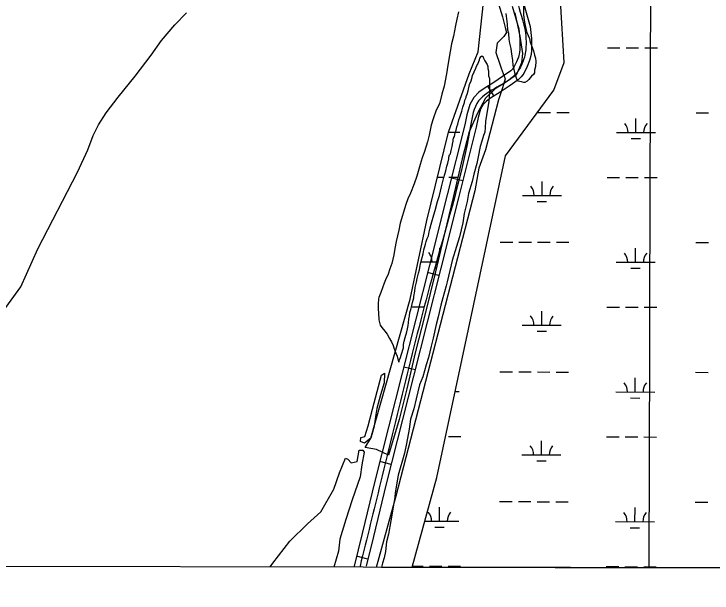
# Model space of a CAD drawing. Extents: x 3180038 to 3217926, y 922069 to 947485.
# Drawn here: x 3185244 to 3187035, y 927448 to 928933 of the extents above; entities that cross this region are included whole.
import ezdxf

# ---------------------------------------------------------------- set-up
doc = ezdxf.new("R2010")
doc.units = 0
for name, color, linetype in [('V-GRID-FRAM', 7, 'Continuous'), ('V-GRID-MAJR', 7, 'Continuous'), ('V-ROAD-CNTR', 7, 'Continuous'), ('V-SITE-VEGE', 7, 'Continuous'), ('V-TOPO-SHOR', 7, 'Continuous'), ('V-WETL-SWMP', 7, 'Continuous')]:
    doc.layers.add(name, color=color, linetype=linetype)

msp = doc.modelspace()

# ---------------------------------------------------------------- linework, layer by layer
at = {"layer": 'V-GRID-FRAM'}
msp.add_lwpolyline([(3184312.7, 945707.9), (3215616.6, 945637.4), (3215583.5, 927448.1), (3184263.7, 927518.7), (3184312.7, 945707.9)], dxfattribs=at)
at = {"layer": 'V-GRID-MAJR'}
msp.add_spline([(3186873.7, 927512.8), (3186889.6, 933574.8), (3186905.4, 939637.9), (3186921.3, 945701), (3186921.3, 945702.1)], degree=3, dxfattribs=at)
at = {"layer": 'V-ROAD-CNTR'}
for p, q in [((3186475.5, 928722.6), (3186459.4, 928747.9)), ((3186395.4, 928505), (3186366.3, 928512.3)), ((3186334.2, 928262.6), (3186305.1, 928269.9)), ((3186272.9, 928020.2), (3186243.8, 928027.5)), ((3186211.7, 927777.8), (3186182.6, 927785.2)), ((3186151.7, 927535.2), (3186122.6, 927542.4))]:
    msp.add_line(p, q, dxfattribs=at)
for points in [[(3186551.1, 928961), (3186568.6, 928900.7), (3186572.1, 928870.5), (3186571.9, 928840.6), (3186570.5, 928829.4), (3186566.7, 928813.6), (3186560.9, 928798.2), (3186552.1, 928780.8), (3186545.6, 928771.8), (3186537.6, 928764.2), (3186514.1, 928747.8), (3186491.2, 928732.6), (3186466.8, 928717.1), (3186456.4, 928709.5), (3186448, 928700.9), (3186441.2, 928689.4), (3186435, 928667.4), (3186430.1, 928642.6), (3186384.5, 928461.8), (3186339, 928281.3), (3186269, 928004.7), (3186199.1, 927728.1), (3186166.1, 927593.5), (3186147.2, 927516.9)], [(3186522, 928953.6), (3186539.1, 928894.7), (3186542, 928868.9), (3186541.9, 928842.5), (3186541, 928834.8), (3186538, 928822.5), (3186533.4, 928810.3), (3186526.4, 928796.4), (3186522.9, 928791.7), (3186518.6, 928787.5), (3186497.2, 928772.6), (3186474.8, 928757.7), (3186449.9, 928741.9), (3186436.7, 928732.3), (3186424, 928719.3), (3186413.4, 928701.2), (3186405.9, 928674.4), (3186400.8, 928649.3), (3186355.4, 928469.1), (3186309.9, 928288.7), (3186239.9, 928012), (3186170, 927735.3), (3186137, 927600.7), (3186116.3, 927517)]]:
    msp.add_lwpolyline(points, dxfattribs=at)
msp.add_spline([(3186882.4, 930447.7), (3186793.2, 930090.3), (3186708.8, 929741.4), (3186626.9, 929436.6), (3186558.7, 929183.3), (3186533.2, 929080.3), (3186532.3, 928977.4), (3186553.9, 928897.7), (3186556.9, 928841.6), (3186547.1, 928804.2), (3186528.1, 928775.9), (3186483, 928745.1), (3186436, 928710.1), (3186415.4, 928646), (3186324.4, 928285), (3186184.5, 927731.7), (3186131.7, 927517)], degree=3, dxfattribs=at)
at = {"layer": 'V-SITE-VEGE'}
for p, q in [((3186551.1, 929014.6), (3186551.2, 928932.1)), ((3186384, 928938.5), (3186380, 928920.1)), ((3186380, 928920.1), (3186376.8, 928903.3)), ((3186510.4, 928907.2), (3186506.3, 928934.4)), ((3186551.2, 928932.1), (3186552.8, 928917.6)), ((3186376.8, 928903.3), (3186371.3, 928876)), ((3186511.2, 928892), (3186510.4, 928907.2)), ((3186552.8, 928917.6), (3186554.4, 928908)), ((3186554.4, 928908), (3186557.6, 928896)), ((3186513.6, 928883.2), (3186511.2, 928892)), ((3186514.4, 928868.8), (3186513.6, 928883.2)), ((3186557.6, 928896), (3186560, 928885.6)), ((3186560, 928885.6), (3186566.4, 928870.4)), ((3186371.3, 928876), (3186366.5, 928856.8)), ((3186516, 928858.3), (3186514.4, 928868.8)), ((3186566.4, 928870.4), (3186568.1, 928860.8)), ((3186366.5, 928856.8), (3186363.3, 928836.8)), ((3186519.2, 928844.7), (3186516, 928858.3)), ((3186568.1, 928860.8), (3186574.5, 928845.6)), ((3186363.3, 928836.8), (3186356.9, 928802.3)), ((3186520, 928836.7), (3186519.2, 928844.7)), ((3186522.4, 928824.7), (3186520, 928836.7)), ((3186574.5, 928845.6), (3186576.9, 928838.4)), ((3186576.9, 928838.4), (3186579.3, 928828)), ((3186434.6, 928807.2), (3186438.6, 928816)), ((3186438.6, 928816), (3186439.4, 928820)), ((3186439.4, 928820), (3186442.6, 928824)), ((3186442.6, 928824), (3186444.2, 928825.6)), ((3186444.2, 928825.6), (3186447.4, 928823.2)), ((3186447.4, 928823.2), (3186448.2, 928820)), ((3186448.2, 928820), (3186452.2, 928812.8)), ((3186452.2, 928812.8), (3186457.8, 928804)), ((3186524, 928815.1), (3186522.4, 928824.7)), ((3186524.8, 928801.5), (3186524, 928815.1)), ((3186579.3, 928828), (3186581.7, 928820)), ((3186581.7, 928820), (3186582.5, 928811.1)), ((3186582.5, 928811.1), (3186581.7, 928798.3)), ((3186356.9, 928802.3), (3186353.7, 928779.9)), ((3186425, 928784.8), (3186429, 928794.4)), ((3186429, 928794.4), (3186431.4, 928800.8)), ((3186431.4, 928800.8), (3186433.8, 928804.8)), ((3186433.8, 928804.8), (3186434.6, 928807.2)), ((3186457.8, 928804), (3186458.6, 928800.8)), ((3186458.6, 928800.8), (3186459.4, 928798.4)), ((3186459.4, 928798.4), (3186459.4, 928793.6)), ((3186459.4, 928793.6), (3186461, 928787.2)), ((3186526.5, 928795.1), (3186524.8, 928801.5)), ((3186529.7, 928779.1), (3186526.5, 928795.1)), ((3186581.7, 928798.3), (3186579.3, 928789.5)), ((3186353.7, 928779.9), (3186347.3, 928747.9)), ((3186420.2, 928775.2), (3186425, 928784.8)), ((3186461, 928787.2), (3186461.8, 928774.4)), ((3186533.7, 928766.3), (3186529.7, 928779.1)), ((3186576.9, 928778.3), (3186572.1, 928773.5)), ((3186579.3, 928782.3), (3186576.9, 928778.3)), ((3186579.3, 928789.5), (3186579.3, 928782.3)), ((3186413, 928752.7), (3186417, 928761.5)), ((3186417, 928761.5), (3186419.4, 928771.2)), ((3186419.4, 928771.2), (3186420.2, 928775.2)), ((3186461.8, 928774.4), (3186464.2, 928768)), ((3186464.2, 928768), (3186464.3, 928731.1)), ((3186537.7, 928760.7), (3186533.7, 928766.3)), ((3186545.7, 928759.1), (3186537.7, 928760.7)), ((3186552.1, 928757.5), (3186545.7, 928759.1)), ((3186554.5, 928757.5), (3186552.1, 928757.5)), ((3186560.9, 928760.7), (3186554.5, 928757.5)), ((3186564.9, 928765.5), (3186560.9, 928760.7)), ((3186572.1, 928773.5), (3186564.9, 928765.5)), ((3186347.3, 928747.9), (3186341.7, 928727.8)), ((3186409, 928735.9), (3186413, 928752.7)), ((3186341.7, 928727.8), (3186335.3, 928703)), ((3186404.2, 928721.5), (3186406.6, 928727.9)), ((3186406.6, 928727.9), (3186409, 928735.9)), ((3186464.3, 928731.1), (3186461.9, 928708.7)), ((3186395.4, 928694.2), (3186399.4, 928706.3)), ((3186399.4, 928706.3), (3186401, 928711.9)), ((3186401, 928711.9), (3186404.2, 928719.1)), ((3186404.2, 928719.1), (3186404.2, 928721.5)), ((3186461.9, 928708.7), (3186458.7, 928688.7)), ((3186327.3, 928686.2), (3186319.4, 928664.6)), ((3186335.3, 928703), (3186327.3, 928686.2)), ((3186393, 928683.8), (3186395.4, 928694.2)), ((3186458.7, 928688.7), (3186453.9, 928657.4)), ((3186385, 928661.4), (3186388.2, 928668.6)), ((3186388.2, 928668.6), (3186393, 928683.8)), ((3186319.4, 928664.6), (3186314.6, 928647.7)), ((3186380.2, 928643.8), (3186382.6, 928651)), ((3186382.6, 928651), (3186385, 928661.4)), ((3186453.9, 928657.4), (3186453.1, 928642.2)), ((3186314.6, 928647.7), (3186309, 928622.1)), ((3186376.2, 928628.6), (3186378.6, 928635)), ((3186378.6, 928635), (3186380.2, 928643.8)), ((3186453.1, 928642.2), (3186452.3, 928630.2)), ((3186309, 928622.1), (3186305, 928605.3)), ((3186370.6, 928610.1), (3186371.4, 928614.9)), ((3186371.4, 928614.9), (3186373.8, 928618.9)), ((3186373.8, 928618.9), (3186376.2, 928628.6)), ((3186448.3, 928621.4), (3186444.3, 928607)), ((3186452.3, 928630.2), (3186448.3, 928621.4)), ((3186305, 928605.3), (3186297, 928580.4)), ((3186368.3, 928593.3), (3186369.1, 928598.9)), ((3186369.1, 928598.9), (3186370.7, 928606.9)), ((3186370.7, 928606.9), (3186370.6, 928610.1)), ((3186444.3, 928607), (3186440.3, 928593.4)), ((3186297, 928580.4), (3186291.4, 928564.4)), ((3186363.5, 928574.9), (3186365.9, 928582.9)), ((3186365.9, 928582.9), (3186368.3, 928593.3)), ((3186440.3, 928593.4), (3186434.8, 928566.9)), ((3186291.4, 928564.4), (3186285.8, 928546.8)), ((3186357.1, 928550.9), (3186359.5, 928561.3)), ((3186359.5, 928566.1), (3186361.1, 928571.7)), ((3186359.5, 928561.3), (3186359.5, 928566.1)), ((3186361.1, 928571.7), (3186363.5, 928574.9)), ((3186434.8, 928566.9), (3186431.6, 928550.1)), ((3186285.8, 928546.8), (3186277.8, 928517.2)), ((3186351.5, 928530.8), (3186354.7, 928542.8)), ((3186354.7, 928542.8), (3186357.1, 928550.9)), ((3186431.6, 928550.1), (3186423.6, 928522.1)), ((3186349.1, 928522.8), (3186351.5, 928530.8)), ((3186277.8, 928517.2), (3186270.6, 928497.9)), ((3186341.1, 928490), (3186346.7, 928514)), ((3186346.7, 928514), (3186349.1, 928522.8)), ((3186423.6, 928522.1), (3186419.6, 928503.6)), ((3186270.6, 928497.9), (3186261, 928473.9)), ((3186335.5, 928467.5), (3186341.1, 928490)), ((3186419.6, 928503.6), (3186410, 928473.2)), ((3186261, 928473.9), (3186254.6, 928459.5)), ((3186410, 928473.2), (3186406.8, 928452.4)), ((3186254.6, 928459.5), (3186249, 928444.3)), ((3186330.7, 928452.3), (3186335.5, 928467.5)), ((3186249, 928444.3), (3186234.6, 928397)), ((3186324.3, 928429.1), (3186330.7, 928452.3)), ((3186406.8, 928452.4), (3186398.8, 928421.1)), ((3186314.7, 928393.8), (3186321.1, 928417.9)), ((3186321.1, 928417.9), (3186324.3, 928429.1)), ((3186398.8, 928421.1), (3186395.6, 928397.9)), ((3186234.6, 928397), (3186231.5, 928378.6)), ((3186310.7, 928381), (3186314.7, 928393.8)), ((3186395.6, 928397.9), (3186386.8, 928361.9)), ((3186231.5, 928378.6), (3186224.3, 928349.7)), ((3186303.6, 928357.8), (3186307.6, 928364.2)), ((3186307.6, 928364.2), (3186309.1, 928374.6)), ((3186309.1, 928374.6), (3186310.7, 928381)), ((3186224.3, 928349.7), (3186221.1, 928332.1)), ((3186299.6, 928342.6), (3186301.2, 928349.8)), ((3186301.2, 928349.8), (3186303.6, 928357.8)), ((3186386.8, 928361.9), (3186379.7, 928337)), ((3186221.1, 928332.1), (3186218.7, 928315.3)), ((3186294, 928317.7), (3186295.6, 928328.2)), ((3186295.6, 928328.2), (3186299.6, 928342.6)), ((3186379.7, 928337), (3186368.5, 928301)), ((3186218.7, 928315.3), (3186213.1, 928292.9)), ((3186287.6, 928296.1), (3186294, 928317.7)), ((3186213.1, 928292.9), (3186208.3, 928279.2)), ((3186286, 928288.1), (3186287.6, 928296.1)), ((3186368.5, 928301), (3186365.3, 928289.8)), ((3186208.3, 928279.2), (3186204.3, 928265.6)), ((3186282, 928268.9), (3186284.4, 928276.9)), ((3186284.4, 928276.9), (3186286, 928288.1)), ((3186365.3, 928289.8), (3186355.7, 928246.5)), ((3186204.3, 928265.6), (3186197.1, 928251.2)), ((3186278, 928254.5), (3186282, 928268.9)), ((3186193.9, 928243.2), (3186185.1, 928219.1)), ((3186197.1, 928251.2), (3186193.9, 928243.2)), ((3186273.2, 928232), (3186276.4, 928245.6)), ((3186276.4, 928245.6), (3186278, 928254.5)), ((3186355.7, 928246.5), (3186352.5, 928236.1)), ((3186270, 928208.8), (3186272.4, 928222.4)), ((3186272.4, 928222.4), (3186273.2, 928232)), ((3186352.5, 928236.1), (3186344.5, 928205.6)), ((3186179.5, 928202.3), (3186177.9, 928188.7)), ((3186180.3, 928206.3), (3186179.5, 928202.3)), ((3186185.1, 928219.1), (3186180.3, 928206.3)), ((3186266.8, 928193.6), (3186270, 928204.8)), ((3186270, 928204.8), (3186270, 928208.8)), ((3186344.5, 928205.6), (3186338.9, 928186.4)), ((3186177.9, 928188.7), (3186177.9, 928175.9)), ((3186262, 928175.2), (3186264.4, 928185.6)), ((3186264.4, 928185.6), (3186266.8, 928193.6)), ((3186338.9, 928186.4), (3186332.5, 928156.8)), ((3186177.9, 928175.9), (3186179.5, 928167.1)), ((3186179.5, 928167.1), (3186179.6, 928148.7)), ((3186258.8, 928158.3), (3186259.6, 928167.9)), ((3186259.6, 928167.9), (3186262, 928175.2)), ((3186179.6, 928148.7), (3186183.6, 928135.1)), ((3186256.5, 928140.7), (3186257.2, 928151.1)), ((3186257.2, 928151.1), (3186258.8, 928158.3)), ((3186332.5, 928156.8), (3186326.9, 928136.8)), ((3186183.6, 928135.1), (3186187.6, 928129.4)), ((3186253.3, 928125.5), (3186254.9, 928134.3)), ((3186254.9, 928134.3), (3186256.5, 928140.7)), ((3186326.9, 928136.8), (3186319, 928101.5)), ((3186187.6, 928129.4), (3186195.6, 928119.8)), ((3186195.6, 928119.8), (3186201.2, 928111.8)), ((3186247.7, 928103.9), (3186251.7, 928118.3)), ((3186251.7, 928118.3), (3186253.3, 928125.5)), ((3186201.2, 928111.8), (3186207.6, 928100.6)), ((3186207.6, 928100.6), (3186212.4, 928092.6)), ((3186245.3, 928094.2), (3186247.7, 928103.9)), ((3186319, 928101.5), (3186314.2, 928081.5)), ((3186212.4, 928092.6), (3186216.4, 928083)), ((3186216.4, 928083), (3186218.9, 928076.6)), ((3186242.9, 928076.6), (3186243.7, 928085.4)), ((3186243.7, 928085.4), (3186245.3, 928094.2)), ((3186314.2, 928081.5), (3186307.8, 928052.6)), ((3186218.9, 928076.6), (3186223.7, 928063)), ((3186223.7, 928063), (3186226.9, 928055.8)), ((3186237.3, 928058.2), (3186242.9, 928076.6)), ((3186226.9, 928055.8), (3186229.9, 928044.4)), ((3186229.9, 928044.4), (3186230.1, 928043.8)), ((3186230.1, 928043.8), (3186231, 928040.7)), ((3186231.7, 928040.6), (3186231.8, 928044.6)), ((3186231.8, 928044.6), (3186235.7, 928051.8)), ((3186235.7, 928051.8), (3186237.3, 928058.2)), ((3186307.8, 928052.6), (3186301.4, 928033.4)), ((3186231, 928040.7), (3186231.7, 928040.6)), ((3186301.4, 928033.4), (3186292.6, 928003)), ((3186292.6, 928003), (3186284.6, 927982.1)), ((3186284.6, 927982.1), (3186275.8, 927946.1)), ((3186275.8, 927946.1), (3186270.2, 927920.5)), ((3186270.2, 927920.5), (3186261.4, 927894)), ((3186261.4, 927894), (3186257.4, 927868.4)), ((3186257.4, 927868.4), (3186251.1, 927831.5)), ((3186251.1, 927831.5), (3186245.5, 927806.7)), ((3186245.5, 927806.7), (3186229.5, 927750.6)), ((3186229.5, 927750.6), (3186222.3, 927705)), ((3186222.3, 927705), (3186220.7, 927693.8)), ((3186220.7, 927693.8), (3186215.1, 927657.7)), ((3186215.1, 927657.7), (3186211.2, 927633.7)), ((3186211.2, 927633.7), (3186204.8, 927599.2)), ((3186204.8, 927599.2), (3186200, 927579.2)), ((3186200, 927579.2), (3186196.8, 927554.4)), ((3186196.8, 927554.4), (3186193.6, 927538.4)), ((3186189.6, 927524.8), (3186187, 927514.4)), ((3186193.6, 927538.4), (3186189.6, 927524.8)), ((3186187, 927514.4), (3191273, 927502.9))]:
    msp.add_line(p, q, dxfattribs=at)
at = {"layer": 'V-TOPO-SHOR'}
for points in [[(3186487.3, 928959.6), (3186497.5, 928925.9), (3186504.2, 928898.8), (3186507.6, 928885.3), (3186500.8, 928875.2), (3186484, 928858.3), (3186480.6, 928834.7), (3186490.7, 928804.3), (3186494.1, 928794.1), (3186504.2, 928767.1), (3186497.5, 928743.5), (3186487.3, 928713.1), (3186453.6, 928584.7), (3186436.7, 928537.4), (3186426.5, 928480), (3186223.9, 927696.3), (3186173.2, 927513.9)], [(3185203.7, 928155.7), (3185261.1, 928233.4), (3185305.1, 928331.3), (3185406.4, 928527.3), (3185433.4, 928584.7), (3185446.9, 928621.9), (3185460.4, 928648.9), (3185480.7, 928679.3), (3185511.1, 928719.8), (3185555, 928773.9), (3185595.6, 928827.9), (3185622.6, 928865.1), (3185656.4, 928905.6), (3185686.8, 928936)], [(3186194.4, 928011.7), (3186193.8, 927987.3), (3186184.3, 927956.2), (3186175.1, 927921.7), (3186172.5, 927906), (3186167.7, 927875.9), (3186159.1, 927845.4), (3186142.8, 927832.9), (3186132.7, 927837), (3186133.8, 927847.1), (3186144.5, 927849.9), (3186152.9, 927876.8), (3186163.4, 927919.7), (3186175.8, 927964.8), (3186186.9, 928006.5), (3186194.4, 928011.7)], [(3186079.1, 927756.6), (3186094.1, 927794.3), (3186100.3, 927791.1), (3186109.3, 927781.9), (3186124, 927785.6), (3186129.7, 927814.7), (3186138.7, 927814.7), (3186142.3, 927809.1), (3186136.4, 927776.7), (3186132.1, 927746.1), (3186111.7, 927687.5), (3186095.4, 927636.9), (3186080.1, 927586.6), (3186076.9, 927555.6), (3186064.3, 927514.7)], [(3185900.9, 927515), (3185908.2, 927524.3), (3185951.6, 927581), (3185996.7, 927625.3), (3186031.4, 927656.7), (3186064.4, 927714.6), (3186079.1, 927756.6)]]:
    msp.add_lwpolyline(points, dxfattribs=at)
at = {"layer": 'V-WETL-SWMP'}
for p, q in [((3186435, 928836), (3186448.2, 928962.4)), ((3186655.4, 928808.4), (3186646.5, 928967.7)), ((3186528.7, 928936.3), (3186541.9, 928876.2)), ((3186541.9, 928876.2), (3186548.9, 928832.1)), ((3186411.8, 928779.6), (3186435, 928836)), ((3186548.9, 928832.1), (3186546.2, 928807.5)), ((3186766.6, 928846.5), (3186798.6, 928846.5)), ((3186814.6, 928846.4), (3186846.6, 928846.4)), ((3186862.6, 928846.3), (3186894.6, 928846.3)), ((3186546.2, 928807.5), (3186532.1, 928776.1)), ((3186628.8, 928737.6), (3186655.4, 928808.4)), ((3186358.7, 928629.9), (3186411.8, 928779.6)), ((3186532.1, 928776.1), (3186507.9, 928759.2)), ((3186507.9, 928759.2), (3186478.4, 928740.9)), ((3186478.4, 928740.9), (3186454.1, 928717.1)), ((3186505, 928569.4), (3186628.8, 928737.6)), ((3186454.1, 928717.1), (3186433.1, 928679)), ((3186433.1, 928679), (3186412, 928631.1)), ((3186588.3, 928680.4), (3186620.3, 928680.4)), ((3186636.3, 928680.3), (3186668.3, 928680.3)), ((3186994.2, 928679.5), (3187026.2, 928679.5)), ((3186839.5, 928629.1), (3186839.6, 928665.1)), ((3186303, 928403.3), (3186358.7, 928629.9)), ((3186358.8, 928630.2), (3186387.6, 928630.2)), ((3186412, 928631.1), (3186393.8, 928561.4)), ((3186789.5, 928629.2), (3186889.5, 928629)), ((3186827.5, 928613.7), (3186851.5, 928613.7)), ((3186329.2, 927744.8), (3186505, 928569.4)), ((3186393.8, 928561.4), (3186370.8, 928462.7)), ((3186330.4, 928514.9), (3186343.9, 928514.8)), ((3186359.9, 928514.8), (3186382.9, 928514.7)), ((3186765.8, 928513.9), (3186797.8, 928513.8)), ((3186813.8, 928513.8), (3186845.8, 928513.7)), ((3186861.8, 928513.7), (3186893.8, 928513.6)), ((3186598.7, 928467.8), (3186598.7, 928503.8)), ((3186370.8, 928462.7), (3186348.6, 928370.5)), ((3186548.7, 928467.9), (3186648.7, 928467.7)), ((3186586.6, 928452.4), (3186610.6, 928452.4)), ((3186260.4, 928201.6), (3186303, 928403.3)), ((3186348.6, 928370.5), (3186325.8, 928271.9)), ((3186491.5, 928348), (3186523.5, 928347.9)), ((3186539.5, 928347.9), (3186571.5, 928347.8)), ((3186587.5, 928347.8), (3186619.5, 928347.7)), ((3186635.5, 928347.7), (3186667.5, 928347.6)), ((3186993.5, 928346.9), (3187025.5, 928346.8)), ((3186336.9, 928319.7), (3186336.9, 928333.6)), ((3186838.7, 928296.5), (3186838.8, 928332.5)), ((3186286.8, 928297.7), (3186331.8, 928297.6)), ((3186788.7, 928296.6), (3186888.7, 928296.3)), ((3186324.8, 928282.2), (3186328.2, 928282.2)), ((3186826.7, 928281.1), (3186850.7, 928281)), ((3186325.8, 928271.9), (3186297.8, 928160.4)), ((3186159.1, 927845.5), (3186260.4, 928201.6)), ((3186263.2, 928182.3), (3186295.2, 928182.3)), ((3186597.9, 928135.1), (3186598, 928171.1)), ((3186765.1, 928181.2), (3186797.1, 928181.1)), ((3186813.1, 928181.1), (3186845.1, 928181)), ((3186861.1, 928181), (3186893.1, 928180.9)), ((3186297.8, 928160.4), (3186272.9, 928064.2)), ((3186547.9, 928135.3), (3186647.9, 928135)), ((3186585.9, 928119.7), (3186609.9, 928119.7)), ((3186272.9, 928064.2), (3186251.9, 927971.8)), ((3186490.8, 928015.3), (3186522.8, 928015.2)), ((3186538.8, 928015.2), (3186570.8, 928015.1)), ((3186586.8, 928015.1), (3186618.8, 928015)), ((3186634.8, 928015), (3186666.8, 928014.9)), ((3186992.7, 928014.2), (3187024.7, 928014.1)), ((3186838, 927963.8), (3186838.1, 927999.8)), ((3186251.9, 927971.8), (3186232.5, 927893.3)), ((3186376.1, 927964.8), (3186386.1, 927964.8)), ((3186788, 927963.9), (3186888, 927963.7)), ((3186826, 927948.4), (3186850, 927948.3)), ((3186232.5, 927893.3), (3186205.2, 927801.3)), ((3186145, 927821.6), (3186159.1, 927845.5)), ((3186358.4, 927849.4), (3186390.4, 927849.4)), ((3186764.3, 927848.5), (3186796.3, 927848.4)), ((3186812.3, 927848.4), (3186844.3, 927848.3)), ((3186860.3, 927848.3), (3186892.3, 927848.2)), ((3186597.2, 927802.5), (3186597.2, 927838.5)), ((3186173.8, 927815.9), (3186145, 927821.6)), ((3186205.2, 927801.3), (3186173.8, 927815.9)), ((3186547.2, 927802.6), (3186647.2, 927802.4)), ((3186585.1, 927787.1), (3186609.1, 927787)), ((3186265.1, 927514.2), (3186329.2, 927744.8)), ((3186335.3, 927632.2), (3186335.4, 927668.2)), ((3186490, 927682.6), (3186522, 927682.6)), ((3186538, 927682.5), (3186570, 927682.5)), ((3186586, 927682.4), (3186618, 927682.3)), ((3186634, 927682.3), (3186666, 927682.2)), ((3186837.2, 927631.1), (3186837.3, 927667.1)), ((3186992, 927681.5), (3187024, 927681.4)), ((3186297.9, 927632.3), (3186385.3, 927632.1)), ((3186787.2, 927631.2), (3186887.2, 927631)), ((3186323.3, 927616.8), (3186347.3, 927616.8)), ((3186825.2, 927615.7), (3186849.2, 927615.7)), ((3191276.8, 927502.9), (3186265.1, 927514.2)), ((3186265.8, 927517), (3186293.7, 927516.9)), ((3186309.7, 927516.9), (3186341.7, 927516.8)), ((3186357.7, 927516.8), (3186389.7, 927516.7)), ((3186763.6, 927515.8), (3186795.6, 927515.8)), ((3186811.6, 927515.7), (3186843.6, 927515.7)), ((3186859.6, 927515.6), (3186891.6, 927515.6))]:
    msp.add_line(p, q, dxfattribs=at)
for centre, start, end in [((3186784.3, 928629.7), 359.099, 40.6427), ((3186894.7, 928629.5), 139.099, 180.6427), ((3186543.4, 928468.4), 359.099, 40.6427), ((3186653.9, 928468.2), 139.099, 180.6427), ((3186281.6, 928298.2), 359.099, 40.6427), ((3186783.5, 928297.1), 359.099, 40.6427), ((3186894, 928296.8), 139.099, 180.6427), ((3186542.7, 928135.7), 359.099, 40.6427), ((3186653.2, 928135.5), 139.099, 180.6427), ((3186782.8, 927964.4), 359.099, 40.6427), ((3186893.2, 927964.1), 139.099, 180.6427), ((3186541.9, 927803.1), 359.099, 40.6427), ((3186652.4, 927802.8), 139.099, 180.6427), ((3186280.1, 927632.8), 359.099, 40.6427), ((3186390.6, 927632.6), 139.099, 180.6427), ((3186782, 927631.7), 359.099, 40.6427), ((3186892.5, 927631.5), 139.099, 180.6427)]:
    msp.add_arc(centre, 35.2, start, end, dxfattribs=at)

doc.saveas('drawing.dxf')
